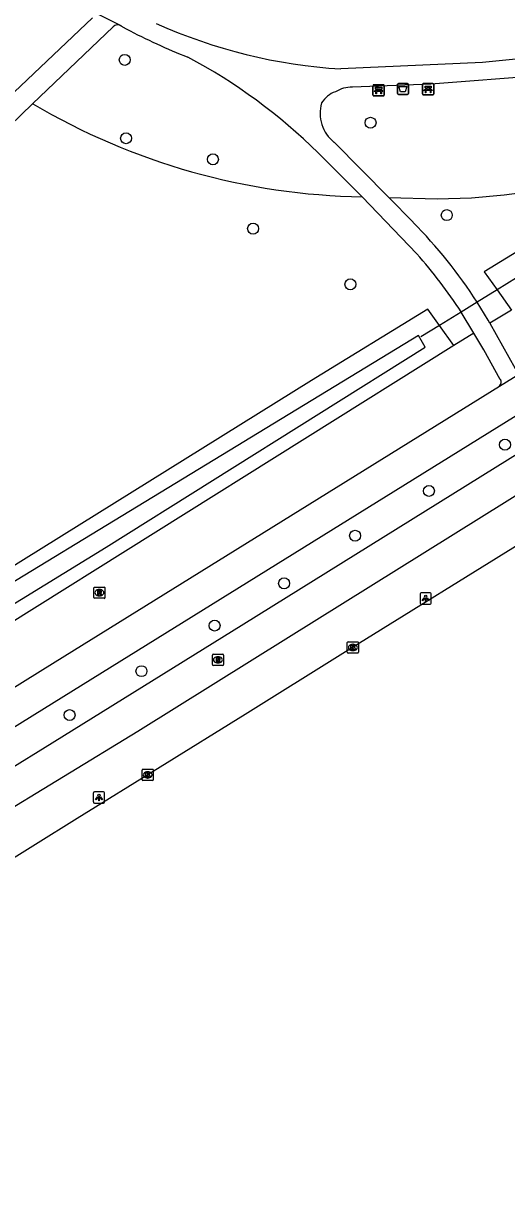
# Model space of a CAD drawing. Extents: x 159353 to 160616, y 385893 to 387321.
# Drawn here: x 160091.7 to 160134.7, y 386126.4 to 386230.6 of the extents above; entities that cross this region are included whole.
import ezdxf

# ---------------------------------------------------------------- set-up
doc = ezdxf.new("R2010")
doc.units = 0
for name, color, linetype in [('IMGEO_Afvalbak', 7, 'Continuous'), ('IMGEO_Bank', 7, 'Continuous'), ('IMGEO_Berm_groen', 7, 'Continuous'), ('IMGEO_Boom', 7, 'Continuous'), ('IMGEO_Duiker', 7, 'Continuous'), ('IMGEO_Fietspad_open', 7, 'Continuous'), ('IMGEO_Groenvoorziening', 7, 'Continuous'), ('IMGEO_Kolk', 7, 'Continuous'), ('IMGEO_Lichtpunt', 7, 'Continuous'), ('IMGEO_Rijbaan_regionaal_gesloten', 7, 'Continuous'), ('IMGEO_Rioolput', 7, 'Continuous'), ('IMGEO_Voetpad_halfverhard', 7, 'Continuous'), ('IMGEO_Voetpad_open', 7, 'Continuous'), ('IMGEO_Waterloop', 7, 'Continuous')]:
    doc.layers.add(name, color=color, linetype=linetype)

msp = doc.modelspace()

# ---------------------------------------------------------------- linework, layer by layer
at = {"layer": 'IMGEO_Afvalbak'}
for p, q in [((160125.01, 386224.35), (160125.01, 386225.15)), ((160125.01, 386225.15), (160125.01, 386224.35)), ((160125.11, 386225.25), (160125.9, 386225.25)), ((160125.9, 386225.25), (160125.11, 386225.25)), ((160126, 386225.15), (160126, 386224.35)), ((160126, 386224.35), (160126, 386225.15)), ((160125.9, 386224.25), (160125.11, 386224.25)), ((160125.11, 386224.25), (160125.9, 386224.25))]:
    msp.add_line(p, q, dxfattribs=at)
msp.add_lwpolyline([(160125.15, 386224.97), (160125.86, 386224.97), (160125.71, 386224.5), (160125.3, 386224.5), (160125.15, 386224.97)], dxfattribs=at)
for centre, start, end in [((160125.11, 386225.15), 90, 180), ((160125.11, 386225.15), 90, 180), ((160125.9, 386225.15), 0, 90), ((160125.9, 386225.15), 360, 90), ((160125.11, 386224.35), 180, 270), ((160125.11, 386224.35), 180, 270), ((160125.9, 386224.35), 270, 0), ((160125.9, 386224.35), 270, 0)]:
    msp.add_arc(centre, 0.1, start, end, dxfattribs=at)
at = {"layer": 'IMGEO_Bank'}
for p, q in [((160122.84, 386224.21), (160122.84, 386225.05)), ((160122.84, 386225.05), (160122.84, 386224.21)), ((160122.92, 386225.13), (160123.76, 386225.13)), ((160123.76, 386225.13), (160122.92, 386225.13)), ((160123.15, 386224.64), (160123.15, 386224.75)), ((160123.19, 386224.75), (160123.19, 386224.64)), ((160123.48, 386224.75), (160123.2, 386224.75)), ((160123.2, 386224.64), (160123.48, 386224.64)), ((160123.49, 386224.64), (160123.49, 386224.75)), ((160123.53, 386224.75), (160123.53, 386224.64)), ((160123.84, 386225.06), (160123.84, 386224.22)), ((160123.84, 386224.22), (160123.84, 386225.06)), ((160127.25, 386224.31), (160127.25, 386225.15)), ((160127.25, 386225.15), (160127.25, 386224.31)), ((160127.32, 386225.23), (160128.17, 386225.23)), ((160128.17, 386225.23), (160127.32, 386225.23)), ((160127.95, 386224.63), (160127.55, 386224.63)), ((160127.56, 386224.74), (160127.56, 386224.84)), ((160127.6, 386224.84), (160127.6, 386224.74)), ((160127.89, 386224.85), (160127.61, 386224.85)), ((160127.61, 386224.73), (160127.89, 386224.73)), ((160127.9, 386224.74), (160127.9, 386224.84)), ((160127.94, 386224.84), (160127.94, 386224.74)), ((160128.25, 386225.16), (160128.25, 386224.32)), ((160128.25, 386224.32), (160128.25, 386225.16)), ((160123.77, 386224.14), (160122.93, 386224.14)), ((160122.93, 386224.14), (160123.77, 386224.14)), ((160123.54, 386224.53), (160123.15, 386224.53)), ((160128.18, 386224.23), (160127.33, 386224.23)), ((160127.33, 386224.23), (160128.18, 386224.23))]:
    msp.add_line(p, q, dxfattribs=at)
for points in [[(160123.09, 386224.53), (160122.95, 386224.53), (160123.06, 386224.64), (160123.14, 386224.64)], [(160123.14, 386224.75), (160123.06, 386224.75), (160123.06, 386224.91), (160123.62, 386224.91), (160123.62, 386224.75), (160123.54, 386224.75)], [(160123.54, 386224.64), (160123.62, 386224.64), (160123.73, 386224.53), (160123.6, 386224.53)], [(160127.5, 386224.63), (160127.35, 386224.63), (160127.47, 386224.73), (160127.55, 386224.73)], [(160127.55, 386224.85), (160127.47, 386224.85), (160127.47, 386225.01), (160128.03, 386225.01), (160128.03, 386224.85), (160127.95, 386224.85)], [(160127.55, 386224.62), (160127.55, 386224.42), (160127.5, 386224.42), (160127.5, 386224.62)], [(160127.95, 386224.73), (160128.03, 386224.73), (160128.14, 386224.63), (160128, 386224.63)], [(160128, 386224.62), (160128, 386224.42), (160127.95, 386224.42), (160127.95, 386224.62)], [(160123.14, 386224.53), (160123.14, 386224.32), (160123.1, 386224.32), (160123.1, 386224.53)], [(160123.59, 386224.53), (160123.59, 386224.32), (160123.55, 386224.32), (160123.55, 386224.53)]]:
    msp.add_lwpolyline(points, dxfattribs=at)
for centre, radius, start, end in [((160122.92, 386225.06), 0.0779, 92.4484, 184.2845), ((160122.92, 386225.06), 0.0779, 92.4484, 184.2845), ((160123.14, 386224.75), 0.00671, 2.8957, 87.1043), ((160123.14, 386224.64), 0.00671, 272.8957, 357.1043), ((160123.2, 386224.75), 0.00671, 92.8957, 177.1043), ((160123.2, 386224.64), 0.00671, 182.8957, 267.1043), ((160123.48, 386224.75), 0.00671, 2.8957, 87.1043), ((160123.48, 386224.64), 0.00671, 272.8957, 357.1043), ((160123.54, 386224.75), 0.00671, 92.8957, 177.1043), ((160123.54, 386224.64), 0.00671, 182.8957, 267.1043), ((160123.76, 386225.06), 0.0779, 2.4484, 94.2845), ((160123.76, 386225.06), 0.0779, 2.4484, 94.2845), ((160127.33, 386225.15), 0.0779, 92.4484, 184.2845), ((160127.33, 386225.15), 0.0779, 92.4484, 184.2845), ((160127.5, 386224.62), 0.00671, 2.8957, 87.1043), ((160127.55, 386224.84), 0.00671, 2.8957, 87.1043), ((160127.55, 386224.74), 0.00671, 272.8957, 357.1043), ((160127.55, 386224.62), 0.00671, 92.8957, 177.1043), ((160127.61, 386224.84), 0.00671, 92.8957, 177.1043), ((160127.61, 386224.74), 0.00671, 182.8957, 267.1043), ((160127.89, 386224.84), 0.00671, 2.8957, 87.1043), ((160127.89, 386224.74), 0.00671, 272.8957, 357.1043), ((160127.95, 386224.84), 0.00671, 92.8957, 177.1043), ((160127.95, 386224.74), 0.00671, 182.8957, 267.1043), ((160127.95, 386224.62), 0.00671, 2.8957, 87.1043), ((160128, 386224.62), 0.00671, 92.8957, 177.1043), ((160128.17, 386225.15), 0.0779, 2.4484, 94.2845), ((160128.17, 386225.15), 0.0779, 2.4484, 94.2845), ((160122.92, 386224.21), 0.0779, 182.4484, 274.2845), ((160122.92, 386224.21), 0.0779, 182.4484, 274.2845), ((160123.09, 386224.53), 0.00671, 2.8957, 87.1043), ((160123.15, 386224.53), 0.00671, 92.8957, 177.1043), ((160123.54, 386224.53), 0.00671, 2.8957, 87.1043), ((160123.6, 386224.53), 0.00671, 92.8957, 177.1043), ((160123.76, 386224.21), 0.0779, 272.4484, 4.2845), ((160123.76, 386224.21), 0.0779, 272.4484, 4.2845), ((160127.33, 386224.31), 0.0779, 182.4484, 274.2845), ((160127.33, 386224.31), 0.0779, 182.4484, 274.2845), ((160128.17, 386224.31), 0.0779, 272.4484, 4.2845), ((160128.17, 386224.31), 0.0779, 272.4484, 4.2845)]:
    msp.add_arc(centre, radius, start, end, dxfattribs=at)
at = {"layer": 'IMGEO_Berm_groen'}
for points in [[(160135.17, 386205.07), (160133.24, 386203.89)], [(160131.82, 386203.02), (160130.04, 386201.92)], [(160130.04, 386201.92), (160037.16, 386143.73)]]:
    msp.add_lwpolyline(points, dxfattribs=at)
at = {"layer": 'IMGEO_Boom'}
for centre in [(160100.74, 386227.35), (160122.62, 386221.75), (160100.86, 386220.37), (160108.59, 386218.49), (160129.41, 386213.52), (160112.17, 386212.32), (160120.83, 386207.36), (160134.59, 386193.08), (160127.82, 386188.96), (160121.25, 386184.97), (160114.93, 386180.73), (160108.74, 386176.97), (160102.23, 386172.91), (160095.83, 386169)]:
    msp.add_circle(centre, 0.489, dxfattribs=at)
at = {"layer": 'IMGEO_Duiker'}
msp.add_lwpolyline([(160135.62, 386207.93), (160133.89, 386206.86), (160132.11, 386205.77), (160130.7, 386204.89), (160128.76, 386203.7), (160127.11, 386202.68)], dxfattribs=at)
at = {"layer": 'IMGEO_Fietspad_open'}
for points in [[(160275.39, 386275.45), (160269.64, 386271.83), (160255.72, 386262.97), (160236.83, 386251.31), (160234.73, 386250), (160213.01, 386236.46), (160199.93, 386228.55), (160192.96, 386224.15), (160186.78, 386220.38), (160182.77, 386217.94), (160173.71, 386212.34), (160115.31, 386175.9), (160101.9, 386167.55), (160088.64, 386159.47), (160065.26, 386144.98)], [(160063.6, 386147.52), (160085.99, 386161.42), (160094.28, 386166.52), (160111.33, 386177.13), (160133.73, 386191.04), (160156.38, 386205.15), (160169.75, 386213.46), (160187.03, 386224.13)]]:
    msp.add_lwpolyline(points, dxfattribs=at)
at = {"layer": 'IMGEO_Groenvoorziening'}
for points in [[(160124.24, 386215.08), (160128.54, 386214.96), (160131.62, 386215.07), (160134.52, 386215.33), (160137.24, 386215.69), (160139.84, 386216.16), (160144.69, 386217.39), (160150.24, 386219.18)], [(160150.24, 386219.18), (160132.74, 386208.46), (160133.89, 386206.86), (160135.17, 386205.07)], [(160130.04, 386201.92), (160128.76, 386203.7), (160127.71, 386205.16), (160117.37, 386198.8), (160086.99, 386179.89), (160064.28, 386166.16), (160059.24, 386163.11)]]:
    msp.add_lwpolyline(points, dxfattribs=at)
msp.add_arc((160122.85, 386274.69), 59.54, 239.4037, 269.0813, dxfattribs=at)
at = {"layer": 'IMGEO_Kolk'}
for p, q in [((160120.55, 386174.6), (160120.55, 386175.45)), ((160120.63, 386175.52), (160121.48, 386175.52)), ((160121.04, 386175.3), (160121.07, 386175.3)), ((160121.06, 386174.74), (160121.04, 386174.74)), ((160121.55, 386175.45), (160121.55, 386174.6)), ((160121.48, 386174.52), (160120.63, 386174.52)), ((160102.36, 386164.17), (160103.21, 386164.17)), ((160102.28, 386163.24), (160102.28, 386164.1)), ((160103.21, 386163.17), (160102.36, 386163.17)), ((160102.77, 386163.95), (160102.79, 386163.95)), ((160102.79, 386163.39), (160102.77, 386163.39)), ((160103.28, 386164.1), (160103.28, 386163.24))]:
    msp.add_line(p, q, dxfattribs=at)
for points in [[(160120.55, 386174.6), (160120.55, 386175.45)], [(160120.63, 386175.52), (160121.48, 386175.52)], [(160120.87, 386175.22), (160121, 386175.22), (160121, 386175.07), (160121.13, 386175.22), (160121.29, 386175.22), (160121.15, 386175.07), (160121.3, 386174.82), (160121.15, 386174.82), (160121.06, 386174.99), (160121, 386174.92), (160121, 386174.82), (160120.87, 386174.82), (160120.87, 386175.22)], [(160121.55, 386175.45), (160121.55, 386174.6)], [(160121.48, 386174.52), (160120.63, 386174.52)], [(160102.36, 386164.17), (160103.21, 386164.17)], [(160102.28, 386163.24), (160102.28, 386164.1)], [(160103.21, 386163.17), (160102.36, 386163.17)], [(160102.6, 386163.87), (160102.73, 386163.87), (160102.73, 386163.72), (160102.85, 386163.87), (160103.02, 386163.87), (160102.87, 386163.72), (160103.03, 386163.47), (160102.87, 386163.47), (160102.79, 386163.63), (160102.73, 386163.57), (160102.73, 386163.47), (160102.6, 386163.47), (160102.6, 386163.87)], [(160103.28, 386164.1), (160103.28, 386163.24)]]:
    msp.add_lwpolyline(points, dxfattribs=at)
for centre, start, end in [((160120.63, 386175.45), 91.552, 178.448), ((160120.63, 386175.45), 91.552, 178.448), ((160120.63, 386174.6), 181.552, 268.448), ((160120.63, 386174.6), 181.552, 268.448), ((160121.48, 386175.45), 1.552, 88.448), ((160121.48, 386175.45), 1.552, 88.448), ((160121.48, 386174.6), 271.552, 358.448), ((160121.48, 386174.6), 271.552, 358.448), ((160102.36, 386164.09), 91.552, 178.448), ((160102.36, 386164.09), 91.552, 178.448), ((160103.21, 386164.09), 1.552, 88.448), ((160103.21, 386164.09), 1.552, 88.448), ((160102.36, 386163.25), 181.552, 268.448), ((160102.36, 386163.25), 181.552, 268.448), ((160103.21, 386163.25), 271.552, 358.448), ((160103.21, 386163.25), 271.552, 358.448)]:
    msp.add_arc(centre, 0.0765, start, end, dxfattribs=at)
for centre, major_axis, ratio, start_param, end_param in [((160121.04, 386175.02), (-0.387, 0.002), 0.722429, 4.712389, 7.853982), ((160121.06, 386175.02), (-0.39, 0.002), 0.717154, 1.570796, 4.712389), ((160102.77, 386163.67), (-0.387, 0.002), 0.722429, 4.712389, 7.853982), ((160102.79, 386163.67), (-0.39, 0.002), 0.717154, 1.570796, 4.712389)]:
    msp.add_ellipse(centre, major_axis=major_axis, ratio=ratio, start_param=start_param, end_param=end_param, dxfattribs=at)
at = {"layer": 'IMGEO_Lichtpunt'}
for p, q in [((160127.93, 386179.88), (160127.13, 386179.88)), ((160127.93, 386179.88), (160127.13, 386179.88)), ((160127.03, 386179.79), (160127.03, 386178.98)), ((160127.03, 386179.79), (160127.03, 386178.98)), ((160127.13, 386178.89), (160127.93, 386178.89)), ((160127.13, 386178.89), (160127.93, 386178.89)), ((160128.03, 386178.98), (160128.03, 386179.79)), ((160128.03, 386178.98), (160128.03, 386179.79)), ((160098.85, 386162.16), (160098.04, 386162.16)), ((160098.85, 386162.16), (160098.04, 386162.16)), ((160097.94, 386162.07), (160097.94, 386161.26)), ((160097.94, 386162.07), (160097.94, 386161.26)), ((160098.04, 386161.16), (160098.85, 386161.16)), ((160098.04, 386161.16), (160098.85, 386161.16)), ((160098.94, 386161.26), (160098.94, 386162.07)), ((160098.94, 386161.26), (160098.94, 386162.07))]:
    msp.add_line(p, q, dxfattribs=at)
for points in [[(160127.41, 386179.45), (160127.44, 386179.42), (160127.26, 386179.16), (160127.22, 386179.19), (160127.41, 386179.45)], [(160127.51, 386179.4), (160127.55, 386179.4), (160127.55, 386179.08), (160127.51, 386179.08), (160127.51, 386179.4)], [(160127.62, 386179.42), (160127.66, 386179.45), (160127.84, 386179.19), (160127.8, 386179.16), (160127.62, 386179.42)], [(160098.32, 386161.73), (160098.36, 386161.7), (160098.17, 386161.44), (160098.13, 386161.47), (160098.32, 386161.73)], [(160098.42, 386161.68), (160098.47, 386161.68), (160098.47, 386161.36), (160098.42, 386161.36), (160098.42, 386161.68)], [(160098.53, 386161.7), (160098.57, 386161.73), (160098.75, 386161.47), (160098.72, 386161.44), (160098.53, 386161.7)]]:
    msp.add_lwpolyline(points, dxfattribs=at)
for centre in [(160127.53, 386179.59), (160098.44, 386161.86)]:
    msp.add_circle(centre, 0.0994, dxfattribs=at)
for centre, start, end in [((160127.13, 386179.79), 90, 180), ((160127.13, 386179.79), 90, 180), ((160127.93, 386179.79), 0, 90), ((160127.93, 386179.79), 0, 90), ((160127.13, 386178.98), 180, 270), ((160127.13, 386178.98), 180, 270), ((160127.93, 386178.98), 270, 0), ((160127.93, 386178.98), 270, 360), ((160098.04, 386162.07), 90, 180), ((160098.04, 386162.07), 90, 180), ((160098.85, 386162.07), 0, 90), ((160098.85, 386162.07), 0, 90), ((160098.04, 386161.26), 180, 270), ((160098.04, 386161.26), 180, 270), ((160098.85, 386161.26), 270, 0), ((160098.85, 386161.26), 270, 360)]:
    msp.add_arc(centre, 0.0946, start, end, dxfattribs=at)
at = {"layer": 'IMGEO_Rijbaan_regionaal_gesloten'}
msp.add_lwpolyline([(160277.5, 386272.1), (160241.9, 386250), (160205.99, 386227.73), (160194.94, 386220.88), (160189.35, 386217.4), (160184.83, 386214.57), (160171.87, 386206.53), (160120.16, 386174.47), (160111.45, 386169.04), (160103.89, 386164.36), (160096.5, 386159.78), (160081.64, 386150.54), (160064.51, 386139.98), (160046.06, 386128.51), (160042.68, 386126.39)], dxfattribs=at)
at = {"layer": 'IMGEO_Rioolput'}
for p, q in [((160097.98, 386179.47), (160097.98, 386180.32)), ((160098.06, 386180.4), (160098.91, 386180.4)), ((160098.47, 386180.18), (160098.5, 386180.18)), ((160098.98, 386180.32), (160098.98, 386179.47)), ((160098.91, 386179.4), (160098.06, 386179.4)), ((160098.49, 386179.62), (160098.47, 386179.62)), ((160108.54, 386173.49), (160108.54, 386174.34)), ((160108.62, 386174.42), (160109.47, 386174.42)), ((160109.03, 386174.2), (160109.05, 386174.2)), ((160109.05, 386173.64), (160109.03, 386173.64)), ((160109.54, 386174.34), (160109.54, 386173.49)), ((160109.47, 386173.42), (160108.62, 386173.42))]:
    msp.add_line(p, q, dxfattribs=at)
for points in [[(160097.98, 386179.47), (160097.98, 386180.32)], [(160098.06, 386180.4), (160098.91, 386180.4)], [(160098.57, 386180.09), (160098.32, 386180.1), (160098.32, 386179.7)], [(160098.32, 386179.7), (160098.44, 386179.7), (160098.44, 386179.86), (160098.46, 386179.86)], [(160098.5, 386180.02), (160098.44, 386180.02), (160098.44, 386179.93)], [(160098.44, 386179.93), (160098.5, 386179.93)], [(160098.5, 386179.83), (160098.57, 386179.7), (160098.71, 386179.7), (160098.65, 386179.82)], [(160098.98, 386180.32), (160098.98, 386179.47)], [(160098.91, 386179.4), (160098.06, 386179.4)], [(160108.54, 386173.49), (160108.54, 386174.34)], [(160108.62, 386174.42), (160109.47, 386174.42)], [(160109.13, 386174.12), (160108.88, 386174.12), (160108.88, 386173.72)], [(160108.88, 386173.72), (160109, 386173.72), (160109, 386173.88), (160109.01, 386173.88)], [(160109.06, 386174.04), (160109, 386174.04), (160109, 386173.96)], [(160109, 386173.96), (160109.05, 386173.96)], [(160109.06, 386173.85), (160109.13, 386173.72), (160109.27, 386173.72), (160109.21, 386173.84)], [(160109.54, 386174.34), (160109.54, 386173.49)], [(160109.47, 386173.42), (160108.62, 386173.42)]]:
    msp.add_lwpolyline(points, dxfattribs=at)
for centre, radius, start, end in [((160098.06, 386180.32), 0.0765, 91.552, 178.448), ((160098.06, 386180.32), 0.0765, 91.552, 178.448), ((160098.45, 386179.81), 0.0533, 26.0293, 88.6989), ((160098.5, 386179.92), 0.0964, 77.0061, 93.1865), ((160098.48, 386180.12), 0.19, 274.7715, 282.9687), ((160098.52, 386179.98), 0.0378, 276.6634, 79.6772), ((160098.57, 386179.98), 0.109, 350.3612, 89.416), ((160098.57, 386179.98), 0.112, 277.5842, 350.9817), ((160098.55, 386179.77), 0.108, 29.5134, 73.7905), ((160098.91, 386180.32), 0.0765, 1.552, 88.448), ((160098.91, 386180.32), 0.0765, 1.552, 88.448), ((160098.06, 386179.47), 0.0765, 181.552, 268.448), ((160098.06, 386179.47), 0.0765, 181.552, 268.448), ((160098.91, 386179.47), 0.0765, 271.552, 358.448), ((160098.91, 386179.47), 0.0765, 271.552, 358.448), ((160108.62, 386174.34), 0.0765, 91.552, 178.448), ((160108.62, 386174.34), 0.0765, 91.552, 178.448), ((160109.01, 386173.83), 0.0533, 26.0293, 88.6989), ((160109.04, 386174.15), 0.19, 274.7715, 282.9687), ((160109.06, 386173.94), 0.0964, 77.0061, 93.1865), ((160109.08, 386174), 0.0378, 276.6634, 79.6772), ((160109.13, 386174.01), 0.109, 350.3612, 89.416), ((160109.13, 386174.01), 0.112, 277.5842, 350.9817), ((160109.11, 386173.79), 0.108, 29.5134, 73.7905), ((160109.47, 386174.34), 0.0765, 1.552, 88.448), ((160109.47, 386174.34), 0.0765, 1.552, 88.448), ((160108.62, 386173.49), 0.0765, 181.552, 268.448), ((160108.62, 386173.49), 0.0765, 181.552, 268.448), ((160109.47, 386173.49), 0.0765, 271.552, 358.448), ((160109.47, 386173.49), 0.0765, 271.552, 358.448)]:
    msp.add_arc(centre, radius, start, end, dxfattribs=at)
for centre, major_axis, ratio, start_param, end_param in [((160098.47, 386179.9), (-0.387, 0.002), 0.722429, 4.712389, 7.853982), ((160098.49, 386179.9), (-0.39, 0.002), 0.717154, 1.570796, 4.712389), ((160109.03, 386173.92), (-0.387, 0.002), 0.722429, 4.712389, 7.853982), ((160109.05, 386173.92), (-0.39, 0.002), 0.717154, 1.570796, 4.712389)]:
    msp.add_ellipse(centre, major_axis=major_axis, ratio=ratio, start_param=start_param, end_param=end_param, dxfattribs=at)
at = {"layer": 'IMGEO_Voetpad_halfverhard'}
for points in [[(160097.86, 386231.09), (160090.9, 386224.48)], [(160097.72, 386231.75), (160100.38, 386230.4), (160100.39, 386230.38)], [(160099.72, 386230.3), (160092.54, 386223.44)], [(160100.39, 386230.38), (160100.88, 386230.1)], [(160141.18, 386227.97), (160132.6, 386227.11), (160119.97, 386226.54)], [(160121.01, 386224.94), (160127.98, 386225.22), (160137.99, 386225.98)], [(160092.54, 386223.44), (160079.4, 386210.74), (160076.11, 386207.57), (160070.91, 386202.54)], [(160124.24, 386215.08), (160119.39, 386220.01)], [(160117.96, 386219.07), (160121.89, 386215.16)], [(160126.75, 386210.08), (160121.89, 386215.16)], [(160126.41, 386212.88), (160124.24, 386215.08)], [(160131.82, 386203.02), (160130.7, 386204.89)], [(160133.24, 386203.89), (160133.08, 386204.18), (160132.11, 386205.77)], [(160133.24, 386203.89), (160135.51, 386199.85)], [(160134.17, 386198.89), (160132.72, 386201.52), (160131.82, 386203.02)]]:
    msp.add_lwpolyline(points, dxfattribs=at)
for centre, radius, start, end in [((160100.1, 386229.98), 0.492, 53.8768, 140.1198), ((160127.71, 386281.43), 57.92, 242.3992, 248.3752), ((160122.83, 386273.57), 47.11, 245.8063, 266.5231), ((160083.22, 386183.94), 49.4, 45.3208, 62.0597), ((160121.07, 386221.81), 3.12, 91.0669, 120.3351), ((160120.4, 386222.14), 2.54, 110.9565, 147.1465), ((160121.4, 386222.58), 3.27, 163.4535, 232.0193), ((160096.35, 386182.91), 42.44, 32.5823, 44.9121), ((160091.2, 386178.92), 47.27, 33.3328, 41.2371), ((160133.76, 386198.65), 0.485, 313.2464, 30.8666)]:
    msp.add_arc(centre, radius, start, end, dxfattribs=at)
at = {"layer": 'IMGEO_Voetpad_open'}
for points in [[(160187.03, 386224.13), (160185.47, 386226.6), (160096.18, 386171.2), (160050.91, 386143.09), (160041.72, 386137.38)], [(160134.09, 386198.29), (160135.34, 386199.07), (160136.08, 386199.53)], [(160034.11, 386137.73), (160037.64, 386139.13), (160040.23, 386140.15), (160041.12, 386140.57), (160048.56, 386145.22), (160071.33, 386159.32), (160094.55, 386173.74), (160134.09, 386198.29)]]:
    msp.add_lwpolyline(points, dxfattribs=at)
at = {"layer": 'IMGEO_Waterloop'}
msp.add_lwpolyline([(160013.58, 386175.52), (160031.95, 386145.87), (160033.55, 386144.85), (160034.97, 386144.43), (160036.16, 386145.3), (160099.1, 386183.96), (160127.49, 386201.77), (160126.88, 386202.8), (160063.98, 386164.5), (160034.2, 386146.63), (160024.45, 386163.31), (160015.88, 386177.01), (160013.58, 386175.52)], dxfattribs=at)

doc.saveas('drawing.dxf')
